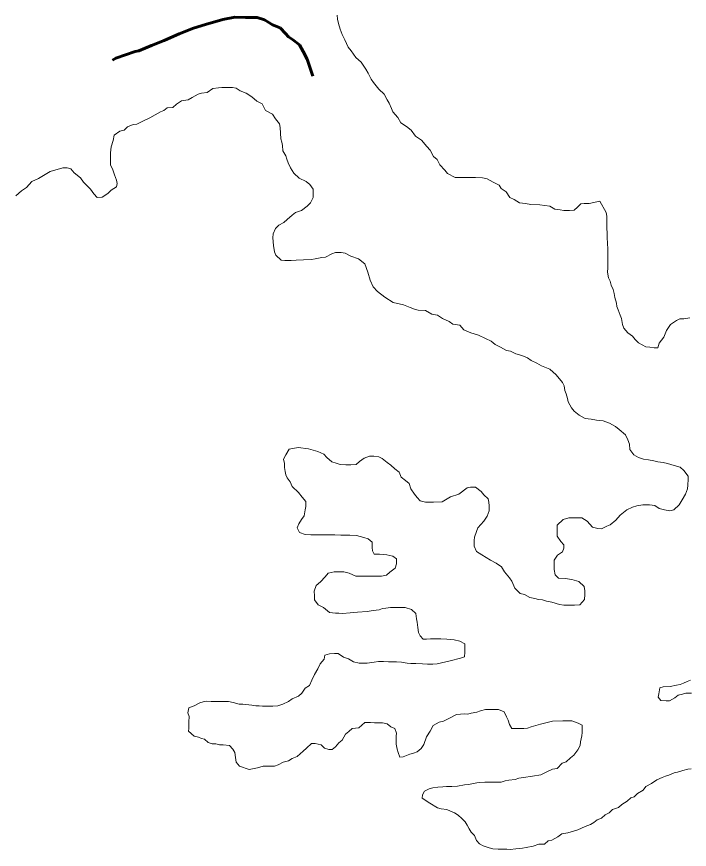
# Model space of a CAD drawing. Extents: x 553962 to 842807, y 8883888 to 9032388.
# Drawn here: x 619995 to 624059, y 8940293 to 8945324 of the extents above; entities that cross this region are included whole.
import ezdxf

# ---------------------------------------------------------------- set-up
doc = ezdxf.new("R2010")
doc.units = 0
doc.header["$LTSCALE"] = 200
doc.linetypes.add('LONG_DASH_SHORT_DASH', pattern=[9.9, 6, -1.2, 1.5, -1.2])
for name, color, linetype, lineweight in [('25', 7, 'Continuous', 13), ('57', 7, 'Continuous', 13), ('7', 7, 'LONG_DASH_SHORT_DASH', 60)]:
    doc.layers.add(name, color=color, linetype=linetype, lineweight=lineweight)

msp = doc.modelspace()

# ---------------------------------------------------------------- linework, layer by layer
at = {"layer": '25'}
for points in [[(623518.7, 8944209.5), (623453.5, 8944194.9), (623423.5, 8944195.1), (623403.5, 8944192.7), (623383.3, 8944172.8), (623363.2, 8944155.4), (623335.6, 8944153.1), (623300.6, 8944153.3), (623278.1, 8944156), (623245.7, 8944161.2), (623215.8, 8944178.9), (623155.8, 8944186.8), (623100.8, 8944189.7), (623068.3, 8944194.9), (623033.4, 8944200.2), (623001, 8944220.4), (622973.6, 8944230.6), (622951.3, 8944265.8), (622921.5, 8944286), (622909.1, 8944306.1), (622874.2, 8944323.9), (622836.9, 8944344.2), (622809.4, 8944349.4), (622766.9, 8944352.2), (622729.4, 8944352.4), (622691.9, 8944352.7), (622644.3, 8944353), (622597, 8944375.8), (622582.2, 8944395.9), (622552.4, 8944428.7), (622535.1, 8944461.3), (622512.8, 8944479), (622493, 8944516.7), (622473.2, 8944539.3), (622441, 8944577.1), (622403.7, 8944602.4), (622378.9, 8944637.6), (622349.1, 8944660.3), (622316.7, 8944683.1), (622297, 8944715.8), (622267.2, 8944748.5), (622259.8, 8944768.6), (622245.1, 8944801.2), (622232.7, 8944821.3), (622215.5, 8944856.5), (622183.2, 8944886.8), (622165.9, 8944906.9), (622151, 8944927), (622136.2, 8944947.2), (622118.9, 8944982.3), (622104.1, 8945007.4), (622076.9, 8945050.2), (622044.6, 8945077.9), (622014.9, 8945118.2), (621997.6, 8945140.8), (621977.9, 8945183.5), (621961.8, 8945217.2), (621948.8, 8945249.6), (621940.2, 8945282), (621933.7, 8945310), (621931.5, 8945333.8)], [(619990.3, 8944241.8), (620023, 8944271.6), (620053.2, 8944291.5), (620086, 8944328.8), (620126.2, 8944346.1), (620196.5, 8944388.2), (620274.2, 8944410.2), (620299.2, 8944410), (620321.7, 8944404.8), (620341.5, 8944379.7), (620381.3, 8944349.4), (620398.6, 8944324.2), (620420.9, 8944301.6), (620440.8, 8944281.4), (620460.6, 8944253.7), (620480.4, 8944231.1), (620510.5, 8944233.4), (620545.7, 8944255.7), (620565.8, 8944275.6), (620598.5, 8944295.4), (620601.1, 8944315.4), (620598.8, 8944335.4), (620586.5, 8944368.1), (620576.7, 8944398.2), (620562, 8944428.3), (620562.2, 8944465.8), (620562.5, 8944500.9), (620565.3, 8944538.4), (620578.1, 8944575.9), (620583.3, 8944608.4), (620618.6, 8944633.2), (620643.6, 8944638.1), (620663.8, 8944657.9), (620698.9, 8944672.7), (620721.4, 8944675.1), (620761.6, 8944694.8), (620799.2, 8944712.1), (620831.9, 8944731.9), (620864.5, 8944749.2), (620884.6, 8944756.6), (620904.8, 8944774), (620937.3, 8944776.3), (620959.9, 8944796.2), (620990.1, 8944816), (621030.2, 8944820.8), (621055.3, 8944835.6), (621090.5, 8944855.4), (621110.5, 8944862.8), (621145.5, 8944865.1), (621180.8, 8944889.9), (621213.3, 8944894.7), (621233.3, 8944897), (621265.8, 8944896.8), (621298.3, 8944896.6), (621320.8, 8944891.4), (621345.7, 8944876.2), (621380.6, 8944861), (621415.5, 8944840.7), (621445.3, 8944813), (621477.7, 8944797.8), (621497.4, 8944757.6), (621539.7, 8944734.8), (621559.5, 8944707.1), (621581.8, 8944676.9), (621586.6, 8944654.3), (621588.9, 8944619.3), (621591.1, 8944586.7), (621596, 8944566.7), (621600.8, 8944546.6), (621603.1, 8944514), (621620.4, 8944483.9), (621627.7, 8944463.8), (621635, 8944441.2), (621649.8, 8944411.1), (621669.6, 8944378.4), (621701.9, 8944348.2), (621744.2, 8944327.8), (621766.6, 8944310.2), (621786.4, 8944282.5), (621786.2, 8944260), (621786, 8944232.4), (621770.8, 8944200), (621750.6, 8944180.1), (621715.4, 8944152.8), (621680.3, 8944140.5), (621660.2, 8944125.6), (621629.9, 8944098.3)], [(624061, 8943504.9), (624026, 8943497.6), (624001, 8943497.8), (623980.9, 8943487.9), (623945.7, 8943463.1), (623920.4, 8943428.2), (623905.1, 8943388.3), (623877.3, 8943350.9), (623869.6, 8943323.4), (623847.1, 8943323.6), (623819.6, 8943326.2), (623797.1, 8943328.9), (623774.7, 8943341.6), (623752.2, 8943354.2), (623732.4, 8943374.4), (623715, 8943394.5), (623687.7, 8943414.7), (623662.9, 8943442.4), (623655.6, 8943465), (623648.3, 8943500.1), (623641, 8943520.2), (623628.7, 8943552.8), (623621.3, 8943572.9), (623619, 8943592.9), (623609.3, 8943628.1), (623604.4, 8943650.6), (623599.6, 8943675.7), (623587.3, 8943700.8), (623580, 8943725.9), (623570.2, 8943746), (623565.4, 8943781.1), (623565.6, 8943806.1), (623566, 8943853.7), (623566.2, 8943883.7), (623566.5, 8943926.3), (623564.2, 8943948.8), (623562, 8943993.9), (623562.2, 8944016.4), (623559.9, 8944046.5), (623560.1, 8944074), (623560.3, 8944094), (623560.5, 8944119.1), (623555.7, 8944141.6), (623518.7, 8944209.5)], [(621629.9, 8944098.3), (621609.8, 8944080.9), (621579.6, 8944063.6), (621559.5, 8944043.7), (621544.2, 8944011.2), (621541.6, 8943988.7), (621546.2, 8943941.1), (621553.4, 8943903.5), (621560.8, 8943883.4), (621593.1, 8943853.2), (621615.5, 8943850.5), (621653.1, 8943850.3), (621683.1, 8943852.6), (621728.1, 8943854.8), (621775.7, 8943857), (621798.2, 8943861.8), (621838.3, 8943869.1), (621860.8, 8943871.4), (621898.5, 8943891.2), (621921, 8943898.6), (621956.1, 8943898.3), (621978.5, 8943895.7), (622013.4, 8943877.9), (622060.8, 8943860.1), (622097.4, 8943831.2), (622116.1, 8943779.7), (622130.7, 8943732.3), (622149, 8943692.2), (622174.5, 8943663), (622218.3, 8943630.1), (622218.3, 8943630.1), (622269.5, 8943597.3), (622269.5, 8943597.3), (622331.5, 8943582.7), (622331.5, 8943582.7), (622372.9, 8943566.9), (622397.8, 8943556.7), (622420.3, 8943551.6), (622465.3, 8943548.8), (622502.6, 8943526), (622537.6, 8943520.8), (622567.5, 8943500.5), (622607.3, 8943482.8), (622629.7, 8943465.1), (622672.2, 8943459.8), (622697, 8943432.1), (622739.4, 8943414.3), (622784.3, 8943399), (622826.7, 8943378.7), (622861.6, 8943363.4), (622886.4, 8943343.2), (622918.8, 8943328), (622953.7, 8943307.7), (622978.7, 8943302.5), (623011.1, 8943287.3), (623046, 8943277.1), (623080.9, 8943261.8), (623103.3, 8943246.6), (623138.2, 8943231.4), (623165.6, 8943213.7), (623215.4, 8943193.3), (623255.3, 8943159.4), (623292.7, 8943114.4), (623302.6, 8943094.3), (623307.3, 8943064.3), (623314.7, 8943044.2), (623322, 8943016.6), (623326.8, 8942996.5), (623346.6, 8942961.4), (623363.9, 8942941.2), (623393.8, 8942916), (623428.6, 8942895.7), (623466.1, 8942893), (623498.6, 8942885.2), (623538.6, 8942882.5), (623576, 8942867.2), (623613.3, 8942846.9), (623635.7, 8942829.3), (623673, 8942796.5), (623687.8, 8942766.3), (623697.6, 8942741.2), (623699.8, 8942708.7), (623724.6, 8942676), (623752, 8942660.8), (623781.9, 8942650.6), (623811.9, 8942645.3), (623844.4, 8942640.1), (623869.3, 8942634.9), (623901.8, 8942629.7), (623926.8, 8942624.6), (623966.7, 8942611.8), (624004.1, 8942601.5), (624026.5, 8942581.3), (624051.2, 8942548.6), (624051.1, 8942528.6), (624050.8, 8942493.6), (624048.2, 8942471), (624035.4, 8942438.6), (624015.1, 8942403.7), (623997.4, 8942373.7), (623964.7, 8942343.9)], [(621641.4, 8942709.8), (621620.8, 8942676.3), (621607.7, 8942650.2), (621612, 8942624), (621612, 8942600.1), (621616.4, 8942576.1), (621620.8, 8942556.5), (621629.5, 8942536.9), (621646.9, 8942512.9), (621659.7, 8942484.3), (621697, 8942449), (621719.3, 8942421.3), (621741.6, 8942393.7), (621741.3, 8942363.6), (621738.7, 8942343.6), (621730.9, 8942308.6), (621715.7, 8942286.2), (621700.5, 8942258.7), (621690.3, 8942236.3), (621702.6, 8942206.2), (621737.6, 8942195.9), (621772.6, 8942193.2), (621805.1, 8942193), (621837.6, 8942192.7), (621872.6, 8942192.5), (621917.6, 8942192.2), (621952.6, 8942192), (621987.6, 8942191.8), (622007.6, 8942191.6), (622047.6, 8942188.8), (622070.1, 8942183.7), (622092.6, 8942176), (622117.5, 8942168.4), (622142.4, 8942148.2), (622142.1, 8942115.6), (622144.5, 8942095.6), (622154.3, 8942075.5), (622186.8, 8942075.3), (622231.8, 8942072.5), (622266.8, 8942064.7), (622289.2, 8942047.1), (622288.9, 8942017), (622281.2, 8941992), (622248.5, 8941967.2), (622228.4, 8941949.8), (622198.3, 8941942.5), (622155.8, 8941942.8), (622110.8, 8941943.1), (622065.8, 8941943.4), (622043.3, 8941943.5), (622003.4, 8941961.3), (621970.9, 8941969.1), (621940.9, 8941969.2), (621913.4, 8941969.4), (621875.8, 8941962.2), (621858.2, 8941939.8), (621830.4, 8941909.9), (621805.2, 8941887.5), (621792.5, 8941852.6), (621794.8, 8941825), (621794.6, 8941800), (621816.8, 8941769.8), (621849.2, 8941754.6), (621884, 8941724.3), (621921.5, 8941719), (621941.5, 8941718.9), (621964, 8941718.7), (622009.1, 8941720.9), (622054.1, 8941725.7), (622111.7, 8941730.3), (622149.2, 8941735), (622184.3, 8941739.8), (622204.3, 8941747.2), (622224.4, 8941749.6), (622254.4, 8941754.4), (622276.9, 8941754.2), (622311.9, 8941754), (622342, 8941753.8), (622379.4, 8941741), (622406.7, 8941718.3), (622411.5, 8941685.7), (622413.8, 8941665.7), (622418.6, 8941633.1), (622423.3, 8941603.1), (622433.2, 8941582.9), (622450.6, 8941562.8), (622470.6, 8941562.7), (622495.6, 8941565), (622515.6, 8941564.9), (622558.1, 8941564.6), (622593.1, 8941561.9), (622638.1, 8941559.1), (622673.1, 8941551.3), (622702.9, 8941533.6), (622702.8, 8941513.6), (622702.6, 8941483.5), (622699.8, 8941456), (622677.3, 8941448.7), (622614.6, 8941431.5), (622534.5, 8941414.6), (622509.4, 8941412.2)], [(622126.8, 8942667.6), (622094.1, 8942656.7), (622065.7, 8942637.1), (622046.8, 8942618.5), (622014.3, 8942616.2), (621984.3, 8942616.4), (621949.3, 8942619.1), (621924.3, 8942626.8), (621899.4, 8942634.5), (621869.5, 8942659.7), (621849.7, 8942679.9), (621814.8, 8942697.6), (621758.2, 8942713.4), (621694.9, 8942719.9), (621641.4, 8942709.8)], [(623964.7, 8942343.9), (623942.1, 8942339.1), (623909.6, 8942344.3), (623877.2, 8942352), (623849.8, 8942369.7), (623817.3, 8942374.9), (623777.3, 8942375.2), (623742.2, 8942367.9), (623714.7, 8942360.6), (623682, 8942343.3), (623661.9, 8942328.4), (623641.8, 8942311), (623614, 8942281.1), (623581.3, 8942253.8), (623561.2, 8942246.4), (623528.6, 8942229.1), (623506.1, 8942231.8), (623473.7, 8942239.5), (623441.4, 8942274.8), (623409, 8942295), (623374, 8942295.2), (623331.5, 8942295.5), (623296.4, 8942285.7), (623261.1, 8942250.9), (623260.9, 8942215.9), (623260.7, 8942185.8), (623282.9, 8942153.1), (623300.3, 8942133), (623300.1, 8942113), (623292.4, 8942090.5), (623262.3, 8942070.7), (623242, 8942040.8), (623241.9, 8942018.2), (623241.6, 8941983.2), (623248.8, 8941950.6), (623268.7, 8941930.4), (623308.7, 8941930.2), (623348.7, 8941922.4), (623391.1, 8941912.1), (623423.4, 8941881.8), (623428.2, 8941854.3), (623428, 8941831.7), (623425.3, 8941801.7), (623397.5, 8941769.3), (623365, 8941767.1), (623340, 8941767.2), (623300, 8941767.5), (623275, 8941772.7), (623227.6, 8941785.5), (623195.1, 8941793.2), (623172.7, 8941800.9), (623148.2, 8941802.2), (623126.1, 8941807.7), (623096.2, 8941815.4), (623063.8, 8941833.2), (623036.3, 8941838.3), (623004, 8941871.1), (622986.9, 8941913.8), (622972, 8941933.9), (622942.3, 8941969.2), (622925, 8941999.3), (622892.6, 8942022.1), (622857.8, 8942039.8), (622805.5, 8942072.7), (622773.1, 8942092.9), (622758.4, 8942125.6), (622758.6, 8942158.1), (622761.3, 8942178.1), (622774, 8942213.1), (622781.7, 8942235.6), (622817, 8942275.4), (622837.3, 8942305.3), (622850, 8942337.8), (622850.2, 8942367.8), (622847.9, 8942390.4), (622843.1, 8942410.4), (622818.2, 8942435.6), (622800.9, 8942455.8), (622766.1, 8942481), (622736.1, 8942481.2), (622716, 8942476.4), (622665.7, 8942439.1), (622615.6, 8942421.9), (622565.3, 8942392.2), (622512.8, 8942390.1), (622465.2, 8942390.4), (622432.8, 8942398.1), (622415.4, 8942418.3), (622398.1, 8942438.4), (622375.8, 8942471.1), (622366.1, 8942503.7), (622343.7, 8942521.4), (622318.7, 8942541.2), (622305.6, 8942571.7), (622279.5, 8942591.3), (622255.5, 8942613.1), (622233.7, 8942630.6), (622203.1, 8942654.6), (622183.5, 8942665.4), (622153, 8942667.6), (622126.8, 8942667.6)], [(622509.4, 8941412.2), (622476.9, 8941412.4), (622446.9, 8941412.6), (622406.9, 8941415.4), (622376.9, 8941415.6), (622354.4, 8941418.2), (622319.4, 8941423.5), (622289.4, 8941426.2), (622261.9, 8941426.4), (622241.9, 8941426.5), (622211.9, 8941426.7), (622181.9, 8941426.9), (622154.4, 8941424.6), (622111.8, 8941417.3), (622091.8, 8941417.5), (622064.3, 8941417.7), (622029.3, 8941425.4), (621999.4, 8941443.1), (621969.5, 8941453.3), (621937.2, 8941476.1), (621914.7, 8941476.2), (621884.6, 8941473.9), (621857.1, 8941466.6), (621851.9, 8941441.6), (621829.2, 8941414.2), (621813.9, 8941384.3), (621793.6, 8941349.3), (621778.4, 8941314.4), (621763.1, 8941282), (621738, 8941267.1), (621717.8, 8941237.2), (621697.6, 8941217.3), (621660, 8941202.5), (621637.3, 8941185.2), (621602.2, 8941170.4), (621572.1, 8941160.5), (621542.1, 8941158.2), (621522.1, 8941158.4), (621502.1, 8941158.5), (621479.6, 8941158.7), (621459.5, 8941158.8), (621439.5, 8941158.9), (621414.6, 8941164.1), (621361.5, 8941170.5), (621339.3, 8941170.7), (621301.8, 8941180.9), (621274.4, 8941186.1), (621244.3, 8941186.3), (621224.3, 8941186.5), (621201.8, 8941186.6), (621169.3, 8941186.8), (621141.8, 8941187), (621121.8, 8941184.6), (621101.7, 8941177.3), (621066.6, 8941160), (621034, 8941147.7), (621028.7, 8941117.7), (621036.1, 8941095.1), (621035.8, 8941062.5), (621035.7, 8941042.5), (621035.5, 8941022.5), (621032.8, 8941006.9)], [(624071.3, 8941236.6), (624038.8, 8941236.8), (624018.7, 8941229.5), (623991.2, 8941224.7), (623971, 8941207.3), (623938.4, 8941189.9), (623918.4, 8941190.1), (623885.9, 8941192.8), (623871, 8941212.9), (623873.7, 8941232.9), (623881.4, 8941267.9), (623901.5, 8941275.3), (623944, 8941277.5), (623981.6, 8941284.8), (624004.2, 8941289.7), (624024.2, 8941297), (624046.8, 8941306.9), (624066.9, 8941314.3)], [(621504.3, 8940795.5), (621524.3, 8940795.3), (621551.8, 8940795.2), (621574.4, 8940802.5), (621604.5, 8940819.8), (621637.1, 8940827.1), (621659.7, 8940842), (621689.8, 8940854.3), (621725.1, 8940886.7), (621745.2, 8940904), (621775.5, 8940931.4), (621798, 8940931.2), (621835.4, 8940923.5), (621855.3, 8940903.3), (621880.2, 8940895.6), (621900.2, 8940895.5), (621920.4, 8940912.9), (621940.6, 8940935.3), (621960.7, 8940952.7), (621981, 8940987.6), (622001.1, 8941005), (622021.2, 8941022.4), (622061.3, 8941027.1), (622099.1, 8941059.4), (622131.6, 8941059.2), (622156.6, 8941056.5), (622179.1, 8941056.4), (622204.1, 8941056.2), (622234.1, 8941051), (622256.4, 8941033.3), (622278.9, 8941023.2), (622288.7, 8940995.6), (622288.5, 8940975.6), (622288.3, 8940948), (622288.2, 8940928), (622292.9, 8940897.9), (622300.3, 8940877.8), (622310.1, 8940850.2), (622330.1, 8940852.6), (622370.2, 8940867.3), (622392.8, 8940874.7), (622415.4, 8940882.1), (622438, 8940902), (622455.7, 8940926.9), (622471.1, 8940971.8), (622493.8, 8941006.7), (622511.6, 8941041.7), (622546.8, 8941061.5), (622574.3, 8941066.3), (622609.5, 8941086.1), (622652.2, 8941108.3), (622699.7, 8941110.5), (622719.7, 8941110.4), (622739.8, 8941115.3), (622774.8, 8941122.5), (622797.4, 8941129.9), (622827.5, 8941137.2), (622862.5, 8941137), (622885, 8941136.8), (622905, 8941136.7), (622939.9, 8941124), (622954.7, 8941093.8), (622964.6, 8941073.7), (622971.8, 8941046.1), (622986.7, 8941023.5)], [(622986.7, 8941023.5), (623029.2, 8941023.2), (623059.2, 8941023), (623081.7, 8941025.4), (623104.3, 8941032.7), (623159.5, 8941049.9), (623232.1, 8941066.9), (623294.7, 8941069), (623349.7, 8941068.7), (623387.1, 8941055.9), (623412, 8941043.2), (623411.9, 8941023.2), (623411.7, 8940998.2), (623409, 8940978.2), (623401.3, 8940943.2), (623398.6, 8940920.6), (623385.9, 8940893.2), (623360.6, 8940860.8), (623340.5, 8940845.9), (623315.3, 8940821.1), (623290.2, 8940813.7), (623260, 8940781.4), (623232.4, 8940776.5), (623194.8, 8940759.3), (623162.1, 8940741.9), (623112, 8940734.8), (623057, 8940727.6), (623029.4, 8940722.8), (623006.8, 8940715.4), (622969.3, 8940710.7), (622946.8, 8940705.8), (622921.7, 8940698.5), (622886.7, 8940698.7), (622856.7, 8940698.9), (622824.2, 8940699.1), (622794.1, 8940696.8), (622774.1, 8940694.4)], [(621032.8, 8941006.9), (621066.9, 8940976.4), (621092.8, 8940969.9), (621112.1, 8940961.9), (621130.4, 8940958.2), (621152.7, 8940938), (621175.2, 8940930.3), (621197.7, 8940930.2), (621220.2, 8940925), (621242.7, 8940924.9), (621280.1, 8940919.6), (621300, 8940897), (621312.3, 8940876.9), (621317.1, 8940846.8), (621321.9, 8940819.2), (621341.7, 8940795), (621341.7, 8940795), (621341.7, 8940795), (621341.7, 8940795), (621399.2, 8940775.9), (621399.2, 8940775.9), (621399.2, 8940775.9), (621449.2, 8940785.8), (621484.3, 8940795.6), (621504.3, 8940795.5)], [(622490.5, 8940571.1), (622537.8, 8940543.3), (622560.3, 8940538.1), (622592.8, 8940532.9), (622615.2, 8940522.8), (622640.2, 8940512.6), (622662.6, 8940499.9), (622684.9, 8940479.7), (622704.8, 8940459.6), (622717.1, 8940439.5), (622729.5, 8940416.8), (622741.8, 8940396.7), (622761.7, 8940376.6), (622773.9, 8940346.5), (622791.3, 8940326.3), (622813.7, 8940313.6), (622848.6, 8940300.9), (622871.1, 8940295.7), (622903.6, 8940293), (622923.6, 8940292.9), (622956.1, 8940292.7), (622976.1, 8940292.6), (623011.2, 8940294.8), (623051.2, 8940299.6), (623073.8, 8940304.4), (623116.3, 8940311.6), (623148.9, 8940323.9), (623184, 8940323.7), (623206.6, 8940343.6), (623229.2, 8940348.4), (623264.3, 8940368.2), (623289.5, 8940385.6), (623324.5, 8940392.9), (623344.6, 8940397.8), (623364.7, 8940405.1), (623384.7, 8940410), (623407.3, 8940419.9), (623429.9, 8940429.7), (623462.5, 8940442), (623482.6, 8940454.4), (623502.7, 8940471.8), (623527.8, 8940481.7), (623550.5, 8940501.6), (623575.6, 8940513.9), (623595.7, 8940533.8), (623630.8, 8940546.1), (623651, 8940563.5), (623683.6, 8940583.3), (623706.3, 8940603.2), (623726.4, 8940610.5), (623746.5, 8940630.4), (623779.2, 8940650.2), (623796.9, 8940672.7), (623829.5, 8940690), (623862.2, 8940712.3), (623894.8, 8940727.1), (623914.9, 8940734.5), (623935, 8940741.8), (623967.6, 8940754.2), (623987.6, 8940759), (624020.2, 8940768.8), (624050.3, 8940776.1), (624070.3, 8940778.5)], [(622774.1, 8940694.4), (622754, 8940689.6), (622724, 8940684.8), (622701.5, 8940682.4), (622658.9, 8940675.2), (622623.9, 8940672.9), (622591.3, 8940673.1), (622568.8, 8940670.8), (622538.8, 8940668.5), (622508.7, 8940663.7), (622486.2, 8940658.8), (622458.6, 8940644), (622445.9, 8940621.5), (622445.7, 8940601.5), (622490.5, 8940571.1)]]:
    msp.add_lwpolyline(points, dxfattribs=at)
at = {"layer": '57'}
for points in [[(621931.5, 8945333.8), (621933.7, 8945310), (621940.2, 8945282), (621948.8, 8945249.6), (621961.8, 8945217.2), (621977.9, 8945183.5), (621997.6, 8945140.8), (622014.9, 8945118.2), (622044.6, 8945077.9), (622076.9, 8945050.2), (622104.1, 8945007.4), (622118.9, 8944982.3), (622136.2, 8944947.2), (622151, 8944927), (622165.9, 8944906.9), (622183.2, 8944886.8), (622215.5, 8944856.5), (622232.7, 8944821.3), (622245.1, 8944801.2), (622259.8, 8944768.6), (622267.2, 8944748.5), (622297, 8944715.8), (622316.7, 8944683.1), (622349.1, 8944660.3), (622378.9, 8944637.6), (622403.7, 8944602.4), (622441, 8944577.1), (622473.2, 8944539.3), (622493, 8944516.7), (622512.8, 8944479), (622535.1, 8944461.3), (622552.4, 8944428.7), (622582.2, 8944395.9), (622597, 8944375.8), (622644.3, 8944353), (622691.9, 8944352.7), (622729.4, 8944352.4), (622766.9, 8944352.2), (622809.4, 8944349.4), (622836.9, 8944344.2), (622874.2, 8944323.9), (622909.1, 8944306.1), (622921.5, 8944286), (622951.3, 8944265.8), (622973.6, 8944230.6), (623001, 8944220.4), (623033.4, 8944200.2), (623068.3, 8944194.9), (623100.8, 8944189.7), (623155.8, 8944186.8), (623215.8, 8944178.9), (623245.7, 8944161.2), (623278.1, 8944156), (623300.6, 8944153.3), (623335.6, 8944153.1), (623363.2, 8944155.4), (623383.3, 8944172.8), (623403.5, 8944192.7), (623423.5, 8944195.1), (623453.5, 8944194.9), (623518.7, 8944209.5)], [(621931.5, 8945333.8), (621933.7, 8945310), (621940.2, 8945282), (621948.8, 8945249.6), (621961.8, 8945217.2), (621977.9, 8945183.5), (621997.6, 8945140.8), (622014.9, 8945118.2), (622044.6, 8945077.9), (622076.9, 8945050.2), (622104.1, 8945007.4), (622118.9, 8944982.3), (622136.2, 8944947.2), (622151, 8944927), (622165.9, 8944906.9), (622183.2, 8944886.8), (622215.5, 8944856.5), (622232.7, 8944821.3), (622245.1, 8944801.2), (622259.8, 8944768.6), (622267.2, 8944748.5), (622297, 8944715.8), (622316.7, 8944683.1), (622349.1, 8944660.3), (622378.9, 8944637.6), (622403.7, 8944602.4), (622441, 8944577.1), (622473.2, 8944539.3), (622493, 8944516.7), (622512.8, 8944479), (622535.1, 8944461.3), (622552.4, 8944428.7), (622582.2, 8944395.9), (622597, 8944375.8), (622644.3, 8944353), (622691.9, 8944352.7), (622729.4, 8944352.4), (622766.9, 8944352.2), (622809.4, 8944349.4), (622836.9, 8944344.2), (622874.2, 8944323.9), (622909.1, 8944306.1), (622921.5, 8944286), (622951.3, 8944265.8), (622973.6, 8944230.6), (623001, 8944220.4), (623033.4, 8944200.2), (623068.3, 8944194.9), (623100.8, 8944189.7), (623155.8, 8944186.8), (623215.8, 8944178.9), (623245.7, 8944161.2), (623278.1, 8944156), (623300.6, 8944153.3), (623335.6, 8944153.1), (623363.2, 8944155.4), (623383.3, 8944172.8), (623403.5, 8944192.7), (623423.5, 8944195.1), (623453.5, 8944194.9), (623518.7, 8944209.5)], [(623518.7, 8944209.5), (623555.7, 8944141.6), (623560.5, 8944119.1), (623560.3, 8944094), (623560.1, 8944074), (623559.9, 8944046.5), (623562.2, 8944016.4), (623562, 8943993.9), (623564.2, 8943948.8), (623566.5, 8943926.3), (623566.2, 8943883.7), (623566, 8943853.7), (623565.6, 8943806.1), (623565.4, 8943781.1), (623570.2, 8943746), (623580, 8943725.9), (623587.3, 8943700.8), (623599.6, 8943675.7), (623604.4, 8943650.6), (623609.3, 8943628.1), (623619, 8943592.9), (623621.3, 8943572.9), (623628.7, 8943552.8), (623641, 8943520.2), (623648.3, 8943500.1), (623655.6, 8943465), (623662.9, 8943442.4), (623687.7, 8943414.7), (623715, 8943394.5), (623732.4, 8943374.4), (623752.2, 8943354.2), (623774.7, 8943341.6), (623797.1, 8943328.9), (623819.6, 8943326.2), (623847.1, 8943323.6), (623869.6, 8943323.4), (623877.3, 8943350.9), (623905.1, 8943388.3), (623920.4, 8943428.2), (623945.7, 8943463.1), (623980.9, 8943487.9), (624001, 8943497.8), (624026, 8943497.6), (624061, 8943504.9)], [(623518.7, 8944209.5), (623555.7, 8944141.6), (623560.5, 8944119.1), (623560.3, 8944094), (623560.1, 8944074), (623559.9, 8944046.5), (623562.2, 8944016.4), (623562, 8943993.9), (623564.2, 8943948.8), (623566.5, 8943926.3), (623566.2, 8943883.7), (623566, 8943853.7), (623565.6, 8943806.1), (623565.4, 8943781.1), (623570.2, 8943746), (623580, 8943725.9), (623587.3, 8943700.8), (623599.6, 8943675.7), (623604.4, 8943650.6), (623609.3, 8943628.1), (623619, 8943592.9), (623621.3, 8943572.9), (623628.7, 8943552.8), (623641, 8943520.2), (623648.3, 8943500.1), (623655.6, 8943465), (623662.9, 8943442.4), (623687.7, 8943414.7), (623715, 8943394.5), (623732.4, 8943374.4), (623752.2, 8943354.2), (623774.7, 8943341.6), (623797.1, 8943328.9), (623819.6, 8943326.2), (623847.1, 8943323.6), (623869.6, 8943323.4), (623877.3, 8943350.9), (623905.1, 8943388.3), (623920.4, 8943428.2), (623945.7, 8943463.1), (623980.9, 8943487.9), (624001, 8943497.8), (624026, 8943497.6), (624061, 8943504.9)]]:
    msp.add_lwpolyline(points, dxfattribs=at)
at = {"layer": '7'}
msp.add_lwpolyline([(621783.7, 8944964.3), (621773, 8945001.4), (621750.9, 8945066.5), (621726.2, 8945114.2), (621704, 8945154.4), (621661.7, 8945187.1), (621636.8, 8945202.3), (621619.5, 8945222.4), (621587.2, 8945257.6), (621539.8, 8945275.3), (621517.4, 8945288), (621492.5, 8945305.6), (621447.6, 8945318.4), (621377.6, 8945318.8), (621312.6, 8945321.6), (621240, 8945307), (621134.8, 8945277.5), (621062.2, 8945255.4), (620976.9, 8945220.8), (620886.7, 8945181.2), (620809, 8945149.1), (620733.7, 8945117), (620711.2, 8945114.6), (620593.4, 8945072.7), (620573.2, 8945060.5)], dxfattribs=at)

doc.saveas('drawing.dxf')
